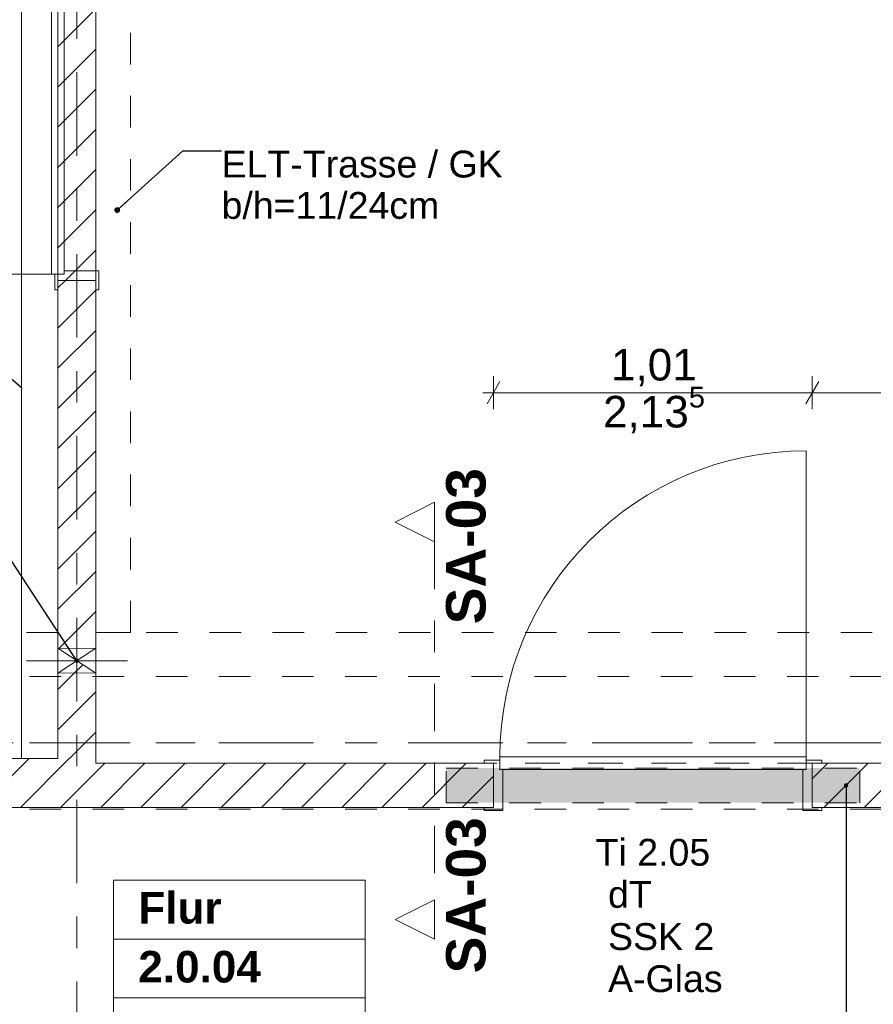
# Model space of a CAD drawing. Header units: metres. Extents: x -4 to 100, y -11 to 17.
# Tile 520 of 656: x 36.35 to 39.05, y 7.47 to 10.59. Entities that reach past the tile are written whole.
import ezdxf

# ---------------------------------------------------------------- set-up
doc = ezdxf.new("R2010")
doc.units = ezdxf.units.M
doc.header["$MEASUREMENT"] = 0
for name, pattern in [('Achse', [0.2, 0.1, -0.05, 0, -0.05]), ('Punktlinie eng', [0.0375, 0.0125, -0.025]), ('Schnittlinie', [0.3, 0.15, -0.075, 0, -0.075]), ('Strichlinie doppelt', [0.546806, 0.264583, -0.105833, 0.070556, -0.105833]), ('Strichlinie eng', [0.115, 0.075, -0.04]), ('Untersicht', [0.1, 0.075, -0.025]), ('Wipeout_Contour', [1, 0, -1])]:
    doc.linetypes.add(name, pattern=pattern)
for name, color, linetype in [('152 - Bemaßung_ Beschriftung.Ausbau', 7, 'Continuous'), ('203 - Marker.Schnitt - Ausbaudetail SA', 7, 'Continuous'), ('401 - Zone.Raum_ Raumbegrenzung_ Whg.', 7, 'Continuous'), ('451 - Universal.Achsen Raster', 7, 'Continuous'), ('605 - Struktur.Wand Innen', 7, 'Continuous'), ('608 - Struktur.Träger', 7, 'Continuous'), ('650 - Abdeckung.Fußboden Aufbau', 7, 'Continuous'), ('Abbruch_605 - Struktur.Wand Innen', 7, 'Continuous'), ('Neubau_152 - Bemaßung_ Beschriftung.Ausbau', 7, 'Continuous'), ('Neubau_301 - Elemente.Linie', 7, 'Continuous'), ('Neubau_605 - Struktur.Wand Innen', 7, 'Continuous'), ('Neubau_615 - Struktur.Sturz', 7, 'Continuous'), ('Neubau_653 - Abdeckung.TB Verkofferung', 7, 'Continuous')]:
    doc.layers.add(name, color=color, linetype=linetype)
doc.styles.add('ERSTELLTER_STIL_1', font='txt')
doc.styles.add('ERSTELLTER_STIL_2', font='txt')
doc.linetypes.add('Abbruch 1', pattern='A,0,[1,2022.0244.A_L5A-PL02.03_iC_Grundriss 1.OG1.Shx,S=0.001984,R=0,X=0,Y=0],-0.25,0', length=0.25)
doc.dimstyles.new('ERSTELLTER_STIL__5', dxfattribs={"dimtxt": 0.1, "dimasz": 0.0532, "dimexe": 0.18, "dimexo": 0.0625, "dimgap": 0, "dimtad": 1, "dimtih": 1, "dimtoh": 1, "dimzin": 0, "dimdsep": 46, "dimtxsty": 'ERSTELLTER_STIL_2', "dimblk": 'ARROWHEAD_2', "dimblk1": 'ARROWHEAD_2', "dimblk2": 'ARROWHEAD_2', "dimcen": 0.09, "dimse1": 1, "dimse2": 1, "dimclrd": 7, "dimclre": 7, "dimclrt": 7, "dimazin": 0, "dimtfac": 1, "dimtdec": 4, "dimtmove": 0, "dimatfit": 3, "dimfxl": 1, "dimtolj": 1, "dimtzin": 0, "dimarcsym": 0})
doc.dimstyles.new('ERSTELLTER_STIL__7', dxfattribs={"dimtxt": 0.18, "dimasz": 0.00912, "dimexe": 0.18, "dimexo": 0.0625, "dimgap": 0, "dimtad": 0, "dimtih": 1, "dimtoh": 1, "dimdec": 4, "dimzin": 0, "dimdsep": 46, "dimcen": 0.09, "dimadec": 0, "dimazin": 0, "dimtfac": 1, "dimtdec": 4, "dimtmove": 0, "dimatfit": 3, "dimldrblk": 'ARROWHEAD_11', "dimfxl": 1, "dimtolj": 1, "dimtzin": 0, "dimarcsym": 0})
doc.dimstyles.new('ERSTELLTER_STIL__8', dxfattribs={"dimtxt": 0.18, "dimasz": 0.03648, "dimexe": 0.18, "dimexo": 0.0625, "dimgap": 0, "dimtad": 0, "dimtih": 1, "dimtoh": 1, "dimdec": 4, "dimzin": 0, "dimdsep": 46, "dimcen": 0.09, "dimadec": 0, "dimazin": 0, "dimtfac": 1, "dimtdec": 4, "dimtmove": 0, "dimatfit": 3, "dimldrblk": 'ARROWHEAD_11', "dimfxl": 1, "dimtolj": 1, "dimtzin": 0, "dimarcsym": 0})
doc.dimstyles.new('ERSTELLTER_STIL__9', dxfattribs={"dimtxt": 0.18, "dimasz": 0.02736, "dimexe": 0.18, "dimexo": 0.0625, "dimgap": 0, "dimtad": 0, "dimtih": 1, "dimtoh": 1, "dimdec": 4, "dimzin": 0, "dimdsep": 46, "dimcen": 0.09, "dimadec": 0, "dimazin": 0, "dimtfac": 1, "dimtdec": 4, "dimtmove": 0, "dimatfit": 3, "dimldrblk": 'ARROWHEAD_11', "dimfxl": 1, "dimtolj": 1, "dimtzin": 0, "dimarcsym": 0})
pattern_1 = [(45, (0, 0), (-0.0636396, 0.0636396), [])]

# ---------------------------------------------------------------- blocks, each defined once
blk = doc.blocks.new('ARROWHEAD_11')
at = {"color": 0, "linetype": 'Continuous', "lineweight": 0}
blk.add_line((0, 0), (-1, 0), dxfattribs=at)
at = {"color": 0, "linetype": 'Continuous', "lineweight": 0, "const_width": 0.25, "flags": 128}
blk.add_lwpolyline([(-0.125, 0, 1), (0.125, 0, 1)], format="xyb", close=True, dxfattribs=at)
blk = doc.blocks.new('*D609')
at = {"layer": '152 - Bemaßung_ Beschriftung.Ausbau', "color": 7, "linetype": 'Continuous', "lineweight": 5}
for p, q in [((37.85, 9.3568), (37.85, 9.4618)), ((38.86, 9.3568), (38.86, 9.4618)), ((37.8702, 9.4443), (37.8298, 9.3743)), ((38.8802, 9.4443), (38.8398, 9.3743)), ((37.8158, 9.4093), (37.85, 9.4093)), ((37.85, 9.4093), (38.86, 9.4093))]:
    blk.add_line(p, q, dxfattribs=at)
at = {"layer": '152 - Bemaßung_ Beschriftung.Ausbau', "color": 7, "lineweight": 5, "char_height": 0.1, "attachment_point": 7, "style": 'ERSTELLTER_STIL_2'}
for s, insert in [('\\A1;{\\pql;\\fArial|b0|i0|c0|p38;2,13\\fArial|b0|i0|c0|p38;\\A1{\\H.66x;\\S5^  ;}}', (38.1969, 9.2699)), ('\\A1;{\\pql;\\fArial|b0|i0|c0|p38;1,01}', (38.222, 9.4293))]:
    blk.add_mtext(s, dxfattribs=dict(at, insert=insert))
blk = doc.blocks.new('ARROWHEAD_2')
at = {"color": 0, "linetype": 'Continuous', "lineweight": 0}
for p, q in [((-0.378, -0.655), (0.378, 0.655)), ((0, 0), (-1, 0))]:
    blk.add_line(p, q, dxfattribs=at)
blk = doc.blocks.new('*D610')
at = {"layer": '152 - Bemaßung_ Beschriftung.Ausbau', "color": 7, "linetype": 'Continuous', "lineweight": 5}
for p, q in [((38.86, 9.3568), (38.86, 9.4618)), ((39.98, 9.3568), (39.98, 9.4618)), ((38.8802, 9.4443), (38.8398, 9.3743)), ((39.9598, 9.3743), (40.0002, 9.4443)), ((38.86, 9.4093), (39.98, 9.4093)), ((39.98, 9.4093), (40.0142, 9.4093))]:
    blk.add_line(p, q, dxfattribs=at)
at = {"layer": '152 - Bemaßung_ Beschriftung.Ausbau', "color": 7, "lineweight": 5, "insert": (39.287, 9.4293), "char_height": 0.1, "attachment_point": 7, "style": 'ERSTELLTER_STIL_2'}
blk.add_mtext('\\A1;{\\pql;\\fArial|b0|i0|c0|p38;1,12}', dxfattribs=at)

msp = doc.modelspace()

# ---------------------------------------------------------------- hatches: boundary and pattern name
at = {"layer": 'Abbruch_605 - Struktur.Wand Innen', "linetype": 'Continuous', "lineweight": 0, "true_color": 0x000000}
h = msp.add_hatch(dxfattribs=at)
h.set_pattern_fill('MW_Ziegel_0001', color=18, style=0, pattern_type=2)
h.set_pattern_definition(pattern_1)
h.paths.add_polyline_path([(36.47, 8.6), (36.53, 8.56), (36.59, 8.6)])
h = msp.add_hatch(dxfattribs=at)
h.set_pattern_fill('MW_Ziegel_0001', color=18, style=0, pattern_type=2)
h.set_pattern_definition(pattern_1)
h.paths.add_polyline_path([(36.47, 8.52), (36.59, 8.52), (36.53, 8.56)])

# ---------------------------------------------------------------- linework, layer by layer
at = {"layer": '401 - Zone.Raum_ Raumbegrenzung_ Whg.', "color": 7, "linetype": 'Continuous', "lineweight": 9}
for p, q in [((37.443, 7.8646), (36.6461, 7.8646)), ((36.6461, 7.8646), (36.6461, 6.1654)), ((36.6461, 7.8646), (37.443, 7.8646)), ((36.6461, 7.6779), (36.6461, 7.8646)), ((37.443, 6.1654), (37.443, 7.8646)), ((37.443, 7.8646), (37.443, 7.6779)), ((37.443, 7.6779), (36.6461, 7.6779)), ((36.6461, 7.6779), (37.443, 7.6779)), ((36.6461, 7.4913), (36.6461, 7.6779)), ((37.443, 7.6779), (37.443, 7.4913)), ((37.443, 7.4913), (36.6461, 7.4913)), ((36.6461, 7.4913), (37.443, 7.4913)), ((36.6461, 7.344), (36.6461, 7.4913)), ((37.443, 7.4913), (37.443, 7.344))]:
    msp.add_line(p, q, dxfattribs=at)
at = {"layer": '605 - Struktur.Wand Innen', "color": 1, "linetype": 'Continuous', "lineweight": 13}
for p, q in [((38.84, 8.255), (38.84, 9.225)), ((37.87, 8.255), (37.87, 8.215)), ((38.84, 8.255), (37.87, 8.255)), ((37.87, 8.215), (37.87, 8.245)), ((38.84, 8.215), (38.84, 8.255)), ((38.84, 8.215), (38.84, 8.245)), ((37.88, 8.215), (37.87, 8.215)), ((37.87, 8.215), (38.84, 8.215)), ((37.88, 8.085), (37.88, 8.215)), ((38.83, 8.085), (38.83, 8.215)), ((38.83, 8.215), (38.84, 8.215))]:
    msp.add_line(p, q, dxfattribs=at)
at = {"layer": '605 - Struktur.Wand Innen', "color": 1, "linetype": 'Continuous', "lineweight": 9}
msp.add_arc((38.84, 8.255), 0.97, 90, 180, dxfattribs=at)
at = {"layer": '650 - Abdeckung.Fußboden Aufbau', "color": 7, "linetype": 'Continuous', "lineweight": 13, "flags": 128}
for points in [[(36.47, 8.25), (36.47, 12.99), (36.37, 12.99), (36.37, 13.445), (33.09, 13.445), (33.09, 12.99)], [(36.59, 12.99), (36.59, 8.235), (37.85, 8.235)], [(35.22, 8.25), (36.47, 8.25)], [(37.85, 8.235), (37.85, 8.095), (35.22, 8.095), (35.22, 8.25)], [(41.78, 8.2555), (41.78, 8.105), (40.29, 8.105), (40.29, 8.09), (39.97, 8.09), (39.97, 8.095), (38.86, 8.095), (38.86, 8.235)], [(38.86, 8.235), (39.97, 8.235)]]:
    msp.add_lwpolyline(points, dxfattribs=at)
at = {"layer": '650 - Abdeckung.Fußboden Aufbau', "color": 7, "linetype": 'Strichlinie eng', "lineweight": 13, "flags": 128}
msp.add_lwpolyline([(38.86, 8.235), (37.85, 8.235)], dxfattribs=at)
at = {"layer": 'Abbruch_605 - Struktur.Wand Innen', "color": 7, "linetype": 'Abbruch 1', "lineweight": 13}
for p, q in [((36.45, 9.785), (36.45, 10.735)), ((36.49, 10.735), (36.49, 9.785)), ((36.45, 9.785), (35.5, 9.785)), ((36.49, 9.785), (36.45, 9.785)), ((36.49, 9.785), (36.46, 9.785)), ((36.6, 9.795), (36.49, 9.795)), ((36.49, 9.795), (36.49, 9.785))]:
    msp.add_line(p, q, dxfattribs=at)
at = {"layer": 'Abbruch_605 - Struktur.Wand Innen', "color": 7, "linetype": 'Abbruch 1', "lineweight": 18}
for p, q in [((36.59, 8.6), (36.47, 8.6)), ((36.47, 8.52), (36.59, 8.52))]:
    msp.add_line(p, q, dxfattribs=at)
at = {"layer": 'Abbruch_605 - Struktur.Wand Innen', "color": 160, "linetype": 'Abbruch 1', "lineweight": 5, "true_color": 0x3232ff}
msp.add_line((36.37, 8.56), (36.69, 8.56), dxfattribs=at)
msp.add_line((36.37, 8.56), (36.69, 8.56), dxfattribs=at)
at = {"layer": 'Abbruch_605 - Struktur.Wand Innen', "color": 7, "linetype": 'Abbruch 1', "lineweight": 18, "flags": 128}
for points in [[(36.47, 8.6), (36.47, 8.52)], [(36.59, 8.52), (36.59, 8.6)]]:
    msp.add_lwpolyline(points, dxfattribs=at)
at = {"layer": 'Abbruch_605 - Struktur.Wand Innen', "color": 7, "linetype": 'Abbruch 1', "lineweight": 9}
msp.add_arc((36.45, 9.785), 0.95, 90, 180, dxfattribs=at)
at = {"layer": 'Neubau_605 - Struktur.Wand Innen', "color": 1, "linetype": 'Continuous', "lineweight": 9}
for p, q in [((36.47, 8.52), (36.59, 8.6)), ((36.47, 8.6), (36.59, 8.52))]:
    msp.add_line(p, q, dxfattribs=at)
at = {"layer": 'Neubau_653 - Abdeckung.TB Verkofferung', "color": 1, "linetype": 'Untersicht', "lineweight": 9}
for p, q in [((36.7, 8.6495), (36.7, 12.69)), ((36.47, 8.6495), (33, 8.6495)), ((36.47, 8.6495), (36.47, 8.25)), ((40.05, 8.6495), (36.59, 8.6495)), ((36.59, 8.6495), (36.59, 8.235)), ((36.47, 8.25), (33, 8.25)), ((40.05, 8.235), (36.59, 8.235))]:
    msp.add_line(p, q, dxfattribs=at)

# ---------------------------------------------------------------- texts
at = {"layer": '203 - Marker.Schnitt - Ausbaudetail SA', "color": 7, "lineweight": 13, "char_height": 0.125, "rotation": 90, "style": 'ERSTELLTER_STIL_1'}
for s, insert, attachment_point in [('\\A1;{\\pql;\\pt0;\\fArial|b1|i0|c0|p38;SA-03}', (37.8267, 8.6754), 7), ('\\A1;{\\pqr;\\pt0;\\fArial|b1|i0|c0|p38;SA-03}', (37.8267, 8.0641), 9)]:
    msp.add_mtext(s, dxfattribs=dict(at, insert=insert, attachment_point=attachment_point))
at = {"layer": '401 - Zone.Raum_ Raumbegrenzung_ Whg.', "color": 7, "lineweight": 9, "attachment_point": 1}
for s, insert, char_height, style in [('\\A1;{\\pqj;\\pt0;\\fArial|b1|i0|c0|p38;Flur}', (36.7246, 7.827), 0.1, 'ERSTELLTER_STIL_1'), ('\\A1;{\\pqj;\\pt0;\\fArial|b1|i0|c0|p38;}', (37.3644, 7.8498), 0.1, 'ERSTELLTER_STIL_1'), ('\\A1;{\\pqj;\\pt0;\\fArial|b1|i0|c0|p38;}', (37.3644, 7.6632), 0.1, 'ERSTELLTER_STIL_1'), ('\\A1;{\\pql;\\pt0;\\fArial|b1|i0|c0|p38;2.0.04}', (36.7246, 7.6404), 0.1, 'ERSTELLTER_STIL_1'), ('\\A1;{\\pqj;\\pt0;\\fArial|b0|i0|c0|p38;}', (37.3644, 7.4766), 0.075, 'ERSTELLTER_STIL_2')]:
    msp.add_mtext(s, dxfattribs=dict(at, insert=insert, char_height=char_height, style=style))
at = {"layer": '605 - Struktur.Wand Innen', "color": 1, "lineweight": 9, "char_height": 0.085, "style": 'ERSTELLTER_STIL_2'}
for s, insert, attachment_point in [('\\A1;{\\pqc;\\pt0;\\fArial|b0|i0|c0|p38;Ti 2.05}', (38.355, 7.9092), 8), ('\\A1;{\\pqr;\\pt0;\\fArial|b0|i0|c0|p38;}', (38.1475, 7.8814), 3), ('\\A1;{\\pql;\\pt0;\\fArial|b0|i0|c0|p38;dT}', (38.2128, 7.862), 1), ('\\A1;{\\pqr;\\pt0;\\fArial|b0|i0|c0|p38;}', (38.1475, 7.7479), 3), ('\\A1;{\\pql;\\pt0;\\fArial|b0|i0|c0|p38;SSK 2}', (38.2128, 7.7284), 1), ('\\A1;{\\pqr;\\pt0;\\fArial|b0|i0|c0|p38;}', (38.1475, 7.6143), 3), ('\\A1;{\\pql;\\pt0;\\fArial|b0|i0|c0|p38;A-Glas}', (38.2128, 7.5949), 1)]:
    msp.add_mtext(s, dxfattribs=dict(at, insert=insert, attachment_point=attachment_point))
at = {"layer": 'Neubau_152 - Bemaßung_ Beschriftung.Ausbau', "color": 1, "linetype": 'Continuous', "lineweight": 13, "insert": (36.9884, 10.1761), "char_height": 0.085, "attachment_point": 1, "line_spacing_factor": 0.924256, "style": 'ERSTELLTER_STIL_2'}
msp.add_mtext('\\A1;{\\pql;\\fArial|b0|i0|c0|p38;ELT-Trasse / GK\\P\\pql;\\fArial|b0|i0|c0|p38;b/h=\\fArial|b0|i0|c0|p38;11\\fArial|b0|i0|c0|p38;/\\fArial|b0|i0|c0|p38;24\\fArial|b0|i0|c0|p38;cm}', dxfattribs=at)

# ---------------------------------------------------------------- leaders
at = {"layer": 'Neubau_152 - Bemaßung_ Beschriftung.Ausbau', "color": 1, "linetype": 'Continuous', "lineweight": 13, "annotation_type": 0, "has_hookline": 1}
for points, dimstyle, hookline_direction, text_width in [([(36.6579, 9.9879), (36.8655, 10.1761), (36.9884, 10.1761)], 'ERSTELLTER_STIL__8', 0, 0.8805), ([(36.355, 9.425), (36.2135, 9.547), (36.1557, 9.547)], 'ERSTELLTER_STIL__7', 1, 1.153)]:
    msp.add_leader(points, dimstyle=dimstyle, dxfattribs=dict(at, hookline_direction=hookline_direction, text_width=text_width))

# ---------------------------------------------------------------- next in the draw order: wipeouts: each hides what was drawn before it
at = {"color": 254, "linetype": 'Wipeout_Contour', "lineweight": 0, "ltscale": 150.687802}
msp.add_wipeout([(36.59, 9.765), (36.47, 9.765), (36.47, 8.6), (36.59, 8.6)], dxfattribs=at).dxf.layer = '605 - Struktur.Wand Innen'
at = {"color": 254, "linetype": 'Wipeout_Contour', "lineweight": 0, "ltscale": 149.93955}
msp.add_wipeout([(36.47, 8.25), (36.59, 8.235), (36.59, 8.52), (36.47, 8.52)], dxfattribs=at).dxf.layer = '605 - Struktur.Wand Innen'
at = {"color": 254, "linetype": 'Wipeout_Contour', "lineweight": 0, "ltscale": 161.033945}
msp.add_wipeout([(39.98, 8.235), (38.86, 8.235), (38.86, 8.095), (39.98, 8.095)], dxfattribs=at).dxf.layer = '605 - Struktur.Wand Innen'

# ---------------------------------------------------------------- next in the draw order: hatches: boundary and pattern name
at = {"layer": '605 - Struktur.Wand Innen', "linetype": 'Continuous', "lineweight": 0, "true_color": 0x000000}
h = msp.add_hatch(dxfattribs=at)
h.set_pattern_fill('MW_Ziegel_0001', color=18, style=0, pattern_type=2)
h.set_pattern_definition(pattern_1)
h.paths.add_polyline_path([(36.59, 9.765), (36.47, 9.765), (36.47, 8.6), (36.59, 8.6)])
h = msp.add_hatch(dxfattribs=at)
h.set_pattern_fill('MW_Ziegel_0001', color=18, style=0, pattern_type=2)
h.set_pattern_definition(pattern_1)
h.paths.add_polyline_path([(36.47, 8.25), (36.59, 8.235), (36.59, 8.52), (36.47, 8.52)])
h = msp.add_hatch(dxfattribs=at)
h.set_pattern_fill('MW_Ziegel_0001', color=18, style=0, pattern_type=2)
h.set_pattern_definition(pattern_1)
h.paths.add_polyline_path([(39.98, 8.235), (38.86, 8.235), (38.86, 8.095), (39.98, 8.095)])
at = {"layer": 'Neubau_605 - Struktur.Wand Innen', "linetype": 'Continuous', "lineweight": 0, "true_color": 0x000000}
h = msp.add_hatch(dxfattribs=at)
h.set_pattern_fill('MW_Ziegel_0001', color=18, style=0, pattern_type=2)
h.set_pattern_definition(pattern_1)
h.paths.add_polyline_path([(36.59, 10.755), (36.47, 10.755), (36.47, 9.765), (36.59, 9.765)])

# ---------------------------------------------------------------- next in the draw order: linework, layer by layer
at = {"layer": '451 - Universal.Achsen Raster', "color": 160, "linetype": 'Strichlinie doppelt', "lineweight": 9, "true_color": 0x3232ff}
msp.add_line((64.935, 8.3), (-3.175, 8.3), dxfattribs=at)
at = {"layer": '605 - Struktur.Wand Innen', "color": 7, "linetype": 'Continuous', "lineweight": 18}
for p, q in [((36.59, 9.765), (36.47, 9.765)), ((38.86, 8.235), (38.86, 8.095)), ((38.86, 8.235), (38.86, 8.095)), ((38.86, 8.235), (38.86, 8.095))]:
    msp.add_line(p, q, dxfattribs=at)
at = {"layer": '605 - Struktur.Wand Innen', "color": 1, "linetype": 'Continuous', "lineweight": 13}
for p, q in [((38.84, 8.245), (38.89, 8.245)), ((38.89, 8.245), (38.89, 8.235)), ((38.89, 8.235), (38.86, 8.235)), ((38.86, 8.235), (38.86, 8.095)), ((38.89, 8.085), (38.83, 8.085)), ((38.86, 8.095), (38.89, 8.095)), ((38.89, 8.095), (38.89, 8.085))]:
    msp.add_line(p, q, dxfattribs=at)
at = {"layer": '605 - Struktur.Wand Innen', "color": 7, "linetype": 'Continuous', "lineweight": 18, "flags": 128}
for points in [[(36.47, 9.765), (36.47, 8.6)], [(36.59, 8.6), (36.59, 9.765)], [(36.47, 8.52), (36.47, 8.25)], [(36.59, 8.235), (36.59, 8.52)], [(39.98, 8.235), (38.86, 8.235)], [(38.86, 8.095), (39.98, 8.095)]]:
    msp.add_lwpolyline(points, dxfattribs=at)
at = {"layer": '608 - Struktur.Träger', "color": 7, "linetype": 'Untersicht', "lineweight": 13}
msp.add_line((0.38, 8.51), (61.88, 8.51), dxfattribs=at)
at = {"layer": '608 - Struktur.Träger', "color": 7, "linetype": 'Achse', "lineweight": 9}
msp.add_line((0.38, 8.3), (61.88, 8.3), dxfattribs=at)
at = {"layer": 'Abbruch_605 - Struktur.Wand Innen', "color": 7, "linetype": 'Abbruch 1', "lineweight": 13}
for p, q in [((36.46, 9.785), (36.46, 9.735)), ((36.6, 9.735), (36.6, 9.795)), ((36.46, 9.735), (36.47, 9.735)), ((36.47, 9.735), (36.47, 9.765)), ((36.47, 9.765), (36.59, 9.765)), ((36.59, 9.765), (36.59, 9.735)), ((36.59, 9.735), (36.6, 9.735))]:
    msp.add_line(p, q, dxfattribs=at)
at = {"layer": 'Abbruch_605 - Struktur.Wand Innen', "color": 7, "linetype": 'Abbruch 1', "lineweight": 18}
msp.add_line((36.59, 9.765), (36.47, 9.765), dxfattribs=at)
msp.add_line((36.59, 9.765), (36.47, 9.765), dxfattribs=at)
at = {"layer": 'Neubau_605 - Struktur.Wand Innen', "color": 1, "linetype": 'Continuous', "lineweight": 18, "flags": 128}
for points in [[(36.47, 10.755), (36.47, 9.765)], [(36.59, 9.765), (36.59, 10.755)]]:
    msp.add_lwpolyline(points, dxfattribs=at)
at = {"layer": 'Neubau_615 - Struktur.Sturz', "color": 1, "linetype": 'Punktlinie eng', "lineweight": 13}
msp.add_line((39.01, 8.11), (39.01, 8.22), dxfattribs=at)
at = {"layer": 'Neubau_653 - Abdeckung.TB Verkofferung', "color": 1, "linetype": 'Untersicht', "lineweight": 9}
for p, q in [((36.59, 8.6495), (36.59, 12.69)), ((36.7, 8.6495), (36.59, 8.6495))]:
    msp.add_line(p, q, dxfattribs=at)

# ---------------------------------------------------------------- next in the draw order: dimensions: what is measured, and where the dimension line sits
at = {"layer": '152 - Bemaßung_ Beschriftung.Ausbau', "color": 7, "linetype": 'Continuous', "lineweight": 5}
dim = msp.add_linear_dim(base=(39.98, 9.4093), p1=(38.86, 8.245), p2=(39.98, 8.5), dimstyle='ERSTELLTER_STIL__5', dxfattribs=at)
dim.commit()
dim.dimension.update_dxf_attribs({"geometry": '*D610', "text_midpoint": (39.4168, 9.4793), "dimtype": 160})

# ---------------------------------------------------------------- next in the draw order: leaders
at = {"layer": 'Neubau_152 - Bemaßung_ Beschriftung.Ausbau', "color": 1, "linetype": 'Continuous', "lineweight": 13, "annotation_type": 0, "has_hookline": 1, "hookline_direction": 1, "text_width": 0.8253}
msp.add_leader([(36.53, 8.56), (36.2858, 8.9316), (36.2447, 8.9316)], dimstyle='ERSTELLTER_STIL__9', dxfattribs=at)

# ---------------------------------------------------------------- next in the draw order: wipeouts: each hides what was drawn before it
at = {"color": 254, "linetype": 'Wipeout_Contour', "lineweight": 0, "ltscale": 152.30941}
msp.add_wipeout([(36.53, 8.235), (36.53, 8.095), (37.85, 8.095), (37.85, 8.235)], dxfattribs=at).dxf.layer = '605 - Struktur.Wand Innen'

# ---------------------------------------------------------------- next in the draw order: hatches: boundary and pattern name
at = {"layer": '605 - Struktur.Wand Innen', "linetype": 'Continuous', "lineweight": 0, "true_color": 0x000000}
h = msp.add_hatch(dxfattribs=at)
h.set_pattern_fill('MW_Ziegel_0001', color=18, style=0, pattern_type=2)
h.set_pattern_definition(pattern_1)
h.paths.add_polyline_path([(36.53, 8.235), (36.53, 8.095), (37.85, 8.095), (37.85, 8.235)])
at = {"layer": 'Neubau_615 - Struktur.Sturz', "linetype": 'Continuous', "lineweight": 0, "true_color": 0x3f0000}
msp.add_hatch(color=18, dxfattribs=at).paths.add_polyline_path([(37.7, 8.22), (37.7, 8.11), (39.01, 8.11), (39.01, 8.22)])

# ---------------------------------------------------------------- next in the draw order: linework, layer by layer
at = {"layer": '203 - Marker.Schnitt - Ausbaudetail SA', "color": 7, "linetype": 'Schnittlinie', "lineweight": 13}
msp.add_line((37.6634, 8.937), (37.6634, 7.8025), dxfattribs=at)
at = {"layer": '605 - Struktur.Wand Innen', "color": 1, "linetype": 'Continuous', "lineweight": 13}
for p, q in [((37.87, 8.245), (37.82, 8.245)), ((37.82, 8.245), (37.82, 8.235)), ((37.82, 8.235), (37.85, 8.235)), ((37.85, 8.235), (37.85, 8.095)), ((37.85, 8.095), (37.82, 8.095)), ((37.82, 8.095), (37.82, 8.085)), ((37.82, 8.085), (37.88, 8.085))]:
    msp.add_line(p, q, dxfattribs=at)
at = {"layer": '605 - Struktur.Wand Innen', "color": 7, "linetype": 'Continuous', "lineweight": 18}
msp.add_line((37.85, 8.235), (37.85, 8.095), dxfattribs=at)
msp.add_line((37.85, 8.235), (37.85, 8.095), dxfattribs=at)
msp.add_line((37.85, 8.235), (37.85, 8.095), dxfattribs=at)
at = {"layer": '605 - Struktur.Wand Innen', "color": 7, "linetype": 'Continuous', "lineweight": 18, "flags": 128}
for points in [[(37.85, 8.235), (36.59, 8.235)], [(36.53, 8.095), (37.85, 8.095)]]:
    msp.add_lwpolyline(points, dxfattribs=at)
at = {"layer": 'Neubau_615 - Struktur.Sturz', "color": 1, "linetype": 'Punktlinie eng', "lineweight": 13}
for p, q in [((37.7, 8.22), (39.01, 8.22)), ((37.7, 8.11), (37.7, 8.22)), ((37.7, 8.11), (39.01, 8.11))]:
    msp.add_line(p, q, dxfattribs=at)

# ---------------------------------------------------------------- next in the draw order: dimensions: what is measured, and where the dimension line sits
at = {"layer": '152 - Bemaßung_ Beschriftung.Ausbau', "color": 7, "linetype": 'Continuous', "lineweight": 5}
dim = msp.add_linear_dim(base=(38.86, 9.4093), p1=(37.85, 8.245), p2=(38.86, 8.245), dimstyle='ERSTELLTER_STIL__5', dxfattribs=at)
dim.commit()
dim.dimension.update_dxf_attribs({"geometry": '*D609', "text_midpoint": (38.3519, 9.4793), "dimtype": 160})

# ---------------------------------------------------------------- next in the draw order: leaders
at = {"layer": 'Neubau_152 - Bemaßung_ Beschriftung.Ausbau', "color": 1, "linetype": 'Continuous', "lineweight": 13, "annotation_type": 0, "has_hookline": 1, "hookline_direction": 1, "text_width": 1.2306}
msp.add_leader([(38.9669, 8.165), (38.9669, 7.2715), (38.9359, 7.2715)], dimstyle='ERSTELLTER_STIL__9', dxfattribs=at)

# ---------------------------------------------------------------- next in the draw order: wipeouts: each hides what was drawn before it
at = {"color": 254, "linetype": 'Wipeout_Contour', "lineweight": 0, "ltscale": 115.568485}
msp.add_wipeout([(37.6634, 9.062), (37.5384, 8.9995), (37.6634, 8.937)], dxfattribs=at).dxf.layer = '203 - Marker.Schnitt - Ausbaudetail SA'
at = {"color": 254, "linetype": 'Wipeout_Contour', "lineweight": 0, "ltscale": 114.744648}
msp.add_wipeout([(37.6634, 7.6775), (37.6634, 7.8025), (37.5384, 7.74)], dxfattribs=at).dxf.layer = '203 - Marker.Schnitt - Ausbaudetail SA'
at = {"color": 254, "linetype": 'Wipeout_Contour', "lineweight": 0, "ltscale": 147.182786}
msp.add_wipeout([(35.22, 8.25), (35.22, 8.095), (36.53, 8.095), (36.53, 8.25)], dxfattribs=at).dxf.layer = '605 - Struktur.Wand Innen'

# ---------------------------------------------------------------- next in the draw order: hatches: boundary and pattern name
at = {"layer": '605 - Struktur.Wand Innen', "linetype": 'Continuous', "lineweight": 0, "true_color": 0x000000}
h = msp.add_hatch(dxfattribs=at)
h.set_pattern_fill('MW_Ziegel_0001', color=18, style=0, pattern_type=2)
h.set_pattern_definition(pattern_1)
h.paths.add_polyline_path([(35.22, 8.25), (35.22, 8.095), (36.53, 8.095), (36.53, 8.25)])

# ---------------------------------------------------------------- next in the draw order: linework, layer by layer
at = {"layer": '203 - Marker.Schnitt - Ausbaudetail SA', "color": 7, "linetype": 'Continuous', "lineweight": 13, "flags": 128}
for points in [[(37.6634, 9.062), (37.6634, 8.937), (37.5384, 8.9995)], [(37.6634, 7.6775), (37.6634, 7.8025), (37.5384, 7.74)]]:
    msp.add_lwpolyline(points, close=True, dxfattribs=at)
at = {"layer": '451 - Universal.Achsen Raster', "color": 160, "linetype": 'Strichlinie doppelt', "lineweight": 9, "true_color": 0x3232ff}
msp.add_line((36.53, -10.585), (36.53, 16.355), dxfattribs=at)
at = {"layer": '605 - Struktur.Wand Innen', "color": 7, "linetype": 'Continuous', "lineweight": 18, "flags": 128}
for points in [[(36.47, 8.25), (35.22, 8.25)], [(36.53, 8.235), (36.53, 8.25)], [(35.22, 8.095), (36.53, 8.095)]]:
    msp.add_lwpolyline(points, dxfattribs=at)
at = {"layer": '608 - Struktur.Träger', "color": 7, "linetype": 'Untersicht', "lineweight": 13}
msp.add_line((0.38, 8.09), (61.88, 8.09), dxfattribs=at)
at = {"layer": 'Neubau_301 - Elemente.Linie', "color": 1, "linetype": 'Continuous', "lineweight": 5, "flags": 128}
msp.add_lwpolyline([(36.47, 12.99), (36.37, 12.99), (36.37, 13.445), (36.355, 13.445), (36.355, 8.25), (36.47, 8.25)], close=True, dxfattribs=at)

doc.saveas('drawing.dxf')
